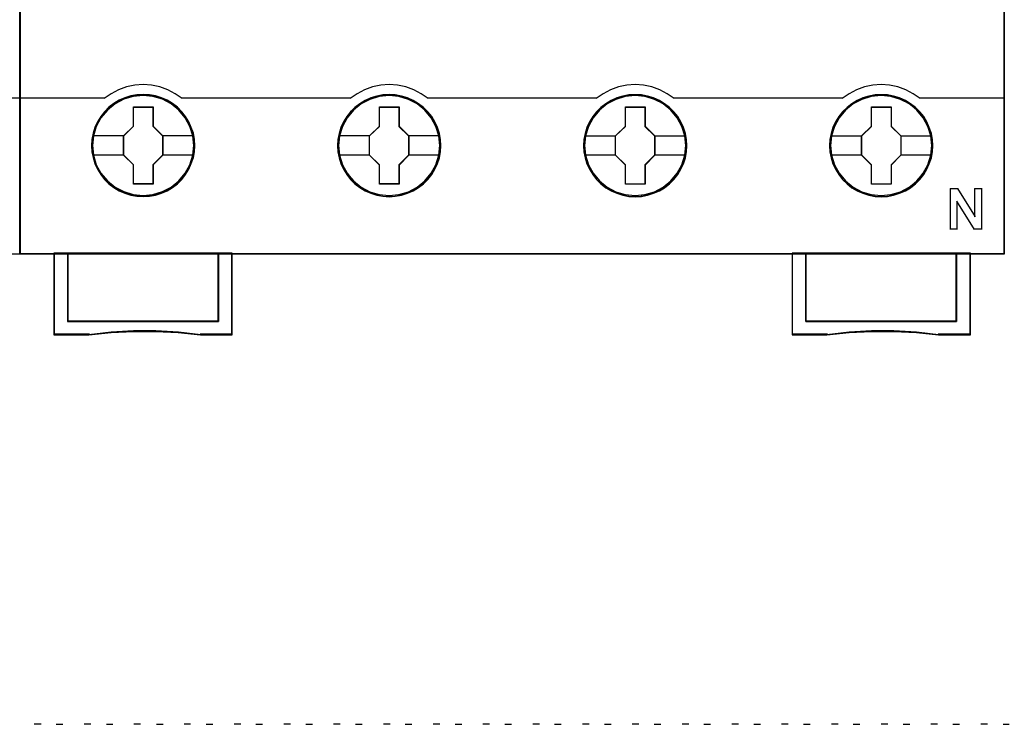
# Model space of a CAD drawing. Header units: millimetres. Extents: x -1290 to 1795, y -4192 to -1311.
# Tile 450 of 656: x 1453 to 1467, y -3640 to -3630. Entities that reach past the tile are written whole.
import ezdxf

# ---------------------------------------------------------------- set-up
doc = ezdxf.new("R2010")
doc.units = ezdxf.units.MM
doc.layers.add('45', color=7, linetype='Continuous')
doc.layers.add('51', color=7, linetype='Continuous')
doc.layers.add('Aparatura', color=7, linetype='Continuous', lineweight=13)

# ---------------------------------------------------------------- blocks, each defined once
blk = doc.blocks.new('*U186')
at = {"layer": '51', "color": 255}
for points in [[(323.184826, -200.124111), (323.675463, -200.124111)], [(326.871767, -200.124111), (327.317638, -200.124111)], [(330.513942, -200.124111), (331.002788, -200.124111)], [(334.154326, -200.124111), (334.644963, -200.124111)], [(337.796501, -200.124111), (338.287138, -200.124111)], [(341.438676, -200.124111), (341.929313, -200.124111)], [(345.080851, -200.124111), (345.571488, -200.124111)], [(348.723026, -200.124111), (349.211872, -200.124111)], [(352.36341, -200.124111), (352.854047, -200.124111)], [(356.005585, -200.124111), (356.496222, -200.124111)], [(359.64776, -200.124111), (360.138397, -200.124111)], [(363.289935, -200.124111), (363.780572, -200.124111)], [(366.93211, -200.124111), (367.420956, -200.124111)], [(370.572494, -200.124111), (371.063131, -200.124111)], [(374.214669, -200.124111), (374.705306, -200.124111)], [(377.856844, -200.124111), (378.347481, -200.124111)], [(381.499018, -200.124111), (381.987865, -200.124111)], [(385.139403, -200.124111), (385.63004, -200.124111)], [(388.781578, -200.124111), (389.272215, -200.124111)], [(392.468519, -200.124111), (392.91439, -200.124111)]]:
    blk.add_lwpolyline(points, dxfattribs=at)
blk = doc.blocks.new('*U188')
at = {"layer": '45', "color": 7}
blk.add_lwpolyline([(261.640307, -83.678926), (189.606181, -83.678926), (189.606181, -165.701694), (261.640307, -165.701694), (261.640307, -83.678926)], close=True, dxfattribs=at)
at = {"layer": '45', "color": 139}
blk.add_lwpolyline([(261.640307, -83.678926), (189.606181, -83.678926), (189.606181, -165.701694), (261.640307, -165.701694), (261.640307, -83.678926)], close=True, dxfattribs=at)
blk.add_lwpolyline([(255.423183, -154.301165), (261.640307, -154.301165)], dxfattribs=at)
blk = doc.blocks.new('*U202')
at = {"layer": '51', "color": 255}
for points in [[(322.076416, -200.111544), (321.585779, -200.111544)], [(325.718591, -200.111544), (325.227954, -200.111544)], [(329.360766, -200.111544), (328.870128, -200.111544)], [(333.00294, -200.111544), (332.55707, -200.111544)], [(336.688091, -200.111544), (336.197454, -200.111544)], [(340.330266, -200.111544), (339.839629, -200.111544)], [(343.972441, -200.111544), (343.481804, -200.111544)], [(347.612825, -200.111544), (347.123978, -200.111544)], [(351.255, -200.111544), (350.764363, -200.111544)], [(354.897175, -200.111544), (354.406538, -200.111544)], [(358.53935, -200.111544), (358.048712, -200.111544)], [(362.181525, -200.111544), (361.690887, -200.111544)], [(365.821909, -200.111544), (365.333062, -200.111544)], [(369.464084, -200.111544), (368.973447, -200.111544)], [(373.106259, -200.111544), (372.615621, -200.111544)], [(376.748433, -200.111544), (376.257796, -200.111544)], [(380.390608, -200.111544), (379.899971, -200.111544)], [(384.030993, -200.111544), (383.542146, -200.111544)], [(387.673167, -200.111544), (387.18253, -200.111544)], [(391.315342, -200.111544), (390.824705, -200.111544)]]:
    blk.add_lwpolyline(points, dxfattribs=at)
blk = doc.blocks.new('*U207')
at = {"layer": '45', "color": 7}
for points in [[(279.629142, -233.600374), (207.595016, -233.600374), (207.595016, -315.623143), (279.629142, -315.623143), (279.629142, -233.600374)], [(279.609444, -233.621918), (207.616504, -233.621918), (207.616504, -315.601598), (279.609444, -315.601598), (279.609444, -233.621918)], [(220.390975, -307.702019), (220.36858, -307.254113), (220.295797, -306.806207), (220.139031, -306.37489), (219.959871, -305.960162), (219.724724, -305.573082), (219.444786, -305.224711), (219.120058, -304.903988), (218.756139, -304.627503), (218.381022, -304.384196), (217.955517, -304.201715), (217.524413, -304.074532), (217.070914, -303.991587), (216.617415, -303.969468), (216.163916, -303.991587), (215.721614, -304.074532), (215.273714, -304.201715), (214.859406, -304.384196), (214.473092, -304.627503), (214.114771, -304.903988), (213.778846, -305.224711), (213.515705, -305.573082), (213.26936, -305.960162), (213.073403, -306.37489), (212.955829, -306.806207), (212.866249, -307.254113), (212.832657, -307.702019), (212.866249, -308.149925), (212.955829, -308.586772), (213.073403, -309.018089), (213.26936, -309.427287), (213.515705, -309.819896), (213.778846, -310.179327), (214.114771, -310.49452), (214.473092, -310.776535), (214.859406, -311.003253), (215.273714, -311.185733), (215.721614, -311.323976), (216.163916, -311.412451), (216.617415, -311.43457), (217.070914, -311.412451), (217.524413, -311.323976), (217.955517, -311.185733), (218.381022, -311.003253), (218.756139, -310.776535), (219.120058, -310.49452), (219.444786, -310.179327), (219.724724, -309.819896), (219.959871, -309.427287), (220.139031, -309.018089), (220.295797, -308.586772), (220.36858, -308.149925), (220.390975, -307.702019)], [(220.390975, -307.702019), (220.36858, -307.254113), (220.295797, -306.806207), (220.139031, -306.37489), (219.959871, -305.960162), (219.724724, -305.573082), (219.444786, -305.224711), (219.120058, -304.903988), (218.756139, -304.627503), (218.381022, -304.384196), (217.955517, -304.201715), (217.524413, -304.074532), (217.070914, -303.991587), (216.617415, -303.969468), (216.163916, -303.991587), (215.721614, -304.074532), (215.273714, -304.201715), (214.859406, -304.384196), (214.473092, -304.627503), (214.114771, -304.903988), (213.778846, -305.224711), (213.515705, -305.573082), (213.26936, -305.960162), (213.073403, -306.37489), (212.955829, -306.806207), (212.866249, -307.254113), (212.832657, -307.702019), (212.866249, -308.149925), (212.955829, -308.586772), (213.073403, -309.018089), (213.26936, -309.427287), (213.515705, -309.819896), (213.778846, -310.179327), (214.114771, -310.49452), (214.473092, -310.776535), (214.859406, -311.003253), (215.273714, -311.185733), (215.721614, -311.323976), (216.163916, -311.412451), (216.617415, -311.43457), (217.070914, -311.412451), (217.524413, -311.323976), (217.955517, -311.185733), (218.381022, -311.003253), (218.756139, -310.776535), (219.120058, -310.49452), (219.444786, -310.179327), (219.724724, -309.819896), (219.959871, -309.427287), (220.139031, -309.018089), (220.295797, -308.586772), (220.36858, -308.149925), (220.390975, -307.702019)], [(238.392344, -307.707333), (238.36435, -307.259436), (238.297165, -306.811538), (238.1404, -306.380229), (237.96124, -305.971039), (237.726092, -305.578438), (237.446155, -305.230073), (237.115828, -304.914886), (236.751909, -304.638406), (236.382391, -304.395103), (235.951287, -304.212627), (235.525782, -304.079916), (235.066684, -303.996972), (234.613185, -303.974854), (234.159686, -303.996972), (233.717384, -304.079916), (233.269484, -304.212627), (232.860775, -304.395103), (232.468862, -304.638406), (232.110542, -304.914886), (231.780215, -305.230073), (231.517074, -305.578438), (231.270728, -305.971039), (231.074772, -306.380229), (230.951599, -306.811538), (230.862019, -307.259436), (230.834026, -307.707333), (230.862019, -308.155231), (230.951599, -308.592069), (231.074772, -309.023378), (231.270728, -309.438098), (231.517074, -309.82517), (231.780215, -310.184594), (232.110542, -310.50531), (232.468862, -310.78179), (232.860775, -311.014034), (233.269484, -311.19651), (233.717384, -311.329221), (234.159686, -311.417694), (234.613185, -311.445342), (235.066684, -311.417694), (235.525782, -311.329221), (235.951287, -311.19651), (236.382391, -311.014034), (236.751909, -310.78179), (237.115828, -310.50531), (237.446155, -310.184594), (237.726092, -309.82517), (237.96124, -309.438098), (238.1404, -309.023378), (238.297165, -308.592069), (238.36435, -308.155231), (238.392344, -307.707333)], [(238.392344, -307.707333), (238.36435, -307.259436), (238.297165, -306.811538), (238.1404, -306.380229), (237.96124, -305.971039), (237.726092, -305.578438), (237.446155, -305.230073), (237.115828, -304.914886), (236.751909, -304.638406), (236.382391, -304.395103), (235.951287, -304.212627), (235.525782, -304.079916), (235.066684, -303.996972), (234.613185, -303.974854), (234.159686, -303.996972), (233.717384, -304.079916), (233.269484, -304.212627), (232.860775, -304.395103), (232.468862, -304.638406), (232.110542, -304.914886), (231.780215, -305.230073), (231.517074, -305.578438), (231.270728, -305.971039), (231.074772, -306.380229), (230.951599, -306.811538), (230.862019, -307.259436), (230.834026, -307.707333), (230.862019, -308.155231), (230.951599, -308.592069), (231.074772, -309.023378), (231.270728, -309.438098), (231.517074, -309.82517), (231.780215, -310.184594), (232.110542, -310.50531), (232.468862, -310.78179), (232.860775, -311.014034), (233.269484, -311.19651), (233.717384, -311.329221), (234.159686, -311.417694), (234.613185, -311.445342), (235.066684, -311.417694), (235.525782, -311.329221), (235.951287, -311.19651), (236.382391, -311.014034), (236.751909, -310.78179), (237.115828, -310.50531), (237.446155, -310.184594), (237.726092, -309.82517), (237.96124, -309.438098), (238.1404, -309.023378), (238.297165, -308.592069), (238.36435, -308.155231), (238.392344, -307.707333)], [(256.38655, -307.712791), (256.364155, -307.264885), (256.291369, -306.816979), (256.140198, -306.385662), (255.961032, -305.970934), (255.725878, -305.583854), (255.445931, -305.235483), (255.115595, -304.91476), (254.751665, -304.638275), (254.382136, -304.394968), (253.951019, -304.212487), (253.519902, -304.085304), (253.066389, -304.002359), (252.612877, -303.98024), (252.159364, -304.002359), (251.717049, -304.085304), (251.269135, -304.212487), (250.854815, -304.394968), (250.468489, -304.638275), (250.110158, -304.91476), (249.774223, -305.235483), (249.511073, -305.583854), (249.27032, -305.970934), (249.068758, -306.385662), (248.951181, -306.816979), (248.861598, -307.264885), (248.833604, -307.712791), (248.861598, -308.160697), (248.951181, -308.597544), (249.068758, -309.028861), (249.27032, -309.438059), (249.511073, -309.830668), (249.774223, -310.190099), (250.110158, -310.510822), (250.468489, -310.787307), (250.854815, -311.014025), (251.269135, -311.196506), (251.717049, -311.334748), (252.159364, -311.423224), (252.612877, -311.445342), (253.066389, -311.423224), (253.519902, -311.334748), (253.951019, -311.196506), (254.382136, -311.014025), (254.751665, -310.787307), (255.115595, -310.510822), (255.445931, -310.190099), (255.725878, -309.830668), (255.961032, -309.438059), (256.140198, -309.028861), (256.291369, -308.597544), (256.364155, -308.160697), (256.38655, -307.712791)], [(256.38655, -307.712791), (256.364155, -307.264885), (256.291369, -306.816979), (256.140198, -306.385662), (255.961032, -305.970934), (255.725878, -305.583854), (255.445931, -305.235483), (255.115595, -304.91476), (254.751665, -304.638275), (254.382136, -304.394968), (253.951019, -304.212487), (253.519902, -304.085304), (253.066389, -304.002359), (252.612877, -303.98024), (252.159364, -304.002359), (251.717049, -304.085304), (251.269135, -304.212487), (250.854815, -304.394968), (250.468489, -304.638275), (250.110158, -304.91476), (249.774223, -305.235483), (249.511073, -305.583854), (249.27032, -305.970934), (249.068758, -306.385662), (248.951181, -306.816979), (248.861598, -307.264885), (248.833604, -307.712791), (248.861598, -308.160697), (248.951181, -308.597544), (249.068758, -309.028861), (249.27032, -309.438059), (249.511073, -309.830668), (249.774223, -310.190099), (250.110158, -310.510822), (250.468489, -310.787307), (250.854815, -311.014025), (251.269135, -311.196506), (251.717049, -311.334748), (252.159364, -311.423224), (252.612877, -311.445342), (253.066389, -311.423224), (253.519902, -311.334748), (253.951019, -311.196506), (254.382136, -311.014025), (254.751665, -310.787307), (255.115595, -310.510822), (255.445931, -310.190099), (255.725878, -309.830668), (255.961032, -309.438059), (256.140198, -309.028861), (256.291369, -308.597544), (256.364155, -308.160697), (256.38655, -307.712791)], [(274.386129, -307.712791), (274.363738, -307.264885), (274.29097, -306.816979), (274.134237, -306.385662), (273.955114, -305.970934), (273.725612, -305.583854), (273.445733, -305.235483), (273.115475, -304.91476), (272.751631, -304.638275), (272.38219, -304.394968), (271.951175, -304.212487), (271.52016, -304.085304), (271.066755, -304.002359), (270.613349, -303.98024), (270.159944, -304.002359), (269.717734, -304.085304), (269.269927, -304.212487), (268.855704, -304.394968), (268.46947, -304.638275), (268.111224, -304.91476), (267.775369, -305.235483), (267.512282, -305.583854), (267.265987, -305.970934), (267.070072, -306.385662), (266.952522, -306.816979), (266.862961, -307.264885), (266.834973, -307.712791), (266.862961, -308.160697), (266.952522, -308.597544), (267.070072, -309.028861), (267.265987, -309.438059), (267.512282, -309.830668), (267.775369, -310.190099), (268.111224, -310.510822), (268.46947, -310.787307), (268.855704, -311.014025), (269.269927, -311.196506), (269.717734, -311.334748), (270.159944, -311.423224), (270.613349, -311.445342), (271.066755, -311.423224), (271.52016, -311.334748), (271.951175, -311.196506), (272.38219, -311.014025), (272.751631, -310.787307), (273.115475, -310.510822), (273.445733, -310.190099), (273.725612, -309.830668), (273.955114, -309.438059), (274.134237, -309.028861), (274.29097, -308.597544), (274.363738, -308.160697), (274.386129, -307.712791)], [(274.386129, -307.712791), (274.363738, -307.264885), (274.29097, -306.816979), (274.134237, -306.385662), (273.955114, -305.970934), (273.725612, -305.583854), (273.445733, -305.235483), (273.115475, -304.91476), (272.751631, -304.638275), (272.38219, -304.394968), (271.951175, -304.212487), (271.52016, -304.085304), (271.066755, -304.002359), (270.613349, -303.98024), (270.159944, -304.002359), (269.717734, -304.085304), (269.269927, -304.212487), (268.855704, -304.394968), (268.46947, -304.638275), (268.111224, -304.91476), (267.775369, -305.235483), (267.512282, -305.583854), (267.265987, -305.970934), (267.070072, -306.385662), (266.952522, -306.816979), (266.862961, -307.264885), (266.834973, -307.712791), (266.862961, -308.160697), (266.952522, -308.597544), (267.070072, -309.028861), (267.265987, -309.438059), (267.512282, -309.830668), (267.775369, -310.190099), (268.111224, -310.510822), (268.46947, -310.787307), (268.855704, -311.014025), (269.269927, -311.196506), (269.717734, -311.334748), (270.159944, -311.423224), (270.613349, -311.445342), (271.066755, -311.423224), (271.52016, -311.334748), (271.951175, -311.196506), (272.38219, -311.014025), (272.751631, -310.787307), (273.115475, -310.510822), (273.445733, -310.190099), (273.725612, -309.830668), (273.955114, -309.438059), (274.134237, -309.028861), (274.29097, -308.597544), (274.363738, -308.160697), (274.386129, -307.712791)], [(220.369488, -307.702019), (220.34722, -307.256698), (220.27485, -306.811377), (220.118976, -306.38255), (219.940835, -305.970216), (219.707024, -305.585371), (219.428678, -305.23901), (219.105797, -304.920138), (218.743947, -304.645249), (218.370963, -304.403346), (217.947877, -304.221919), (217.519224, -304.09547), (217.068304, -304.013003), (216.617383, -303.991012), (216.166462, -304.013003), (215.726676, -304.09547), (215.281322, -304.221919), (214.86937, -304.403346), (214.485252, -304.645249), (214.128969, -304.920138), (213.794954, -305.23901), (213.533309, -305.585371), (213.288364, -305.970216), (213.093522, -306.38255), (212.976617, -306.811377), (212.887546, -307.256698), (212.854144, -307.702019), (212.887546, -308.14734), (212.976617, -308.581665), (213.093522, -309.010492), (213.288364, -309.417329), (213.533309, -309.807672), (213.794954, -310.165028), (214.128969, -310.478402), (214.485252, -310.758789), (214.86937, -310.984198), (215.281322, -311.165625), (215.726676, -311.30307), (216.166462, -311.391035), (216.617383, -311.413026), (217.068304, -311.391035), (217.519224, -311.30307), (217.947877, -311.165625), (218.370963, -310.984198), (218.743947, -310.758789), (219.105797, -310.478402), (219.428678, -310.165028), (219.707024, -309.807672), (219.940835, -309.417329), (220.118976, -309.010492), (220.27485, -308.581665), (220.34722, -308.14734), (220.369488, -307.702019)], [(238.370856, -307.707349), (238.343022, -307.262035), (238.276219, -306.816721), (238.120345, -306.3879), (237.942204, -305.98107), (237.708393, -305.590733), (237.430047, -305.244377), (237.101599, -304.931008), (236.739749, -304.656123), (236.372332, -304.414224), (235.943679, -304.232799), (235.520593, -304.100854), (235.064105, -304.018389), (234.613185, -303.996398), (234.162264, -304.018389), (233.722478, -304.100854), (233.277124, -304.232799), (232.870739, -304.414224), (232.481054, -304.656123), (232.124771, -304.931008), (231.796323, -305.244377), (231.534678, -305.590733), (231.289733, -305.98107), (231.094891, -306.3879), (230.972419, -306.816721), (230.883348, -307.262035), (230.855513, -307.707349), (230.883348, -308.152663), (230.972419, -308.586982), (231.094891, -309.015803), (231.289733, -309.428131), (231.534678, -309.81297), (231.796323, -310.170321), (232.124771, -310.489188), (232.481054, -310.764073), (232.870739, -310.994977), (233.277124, -311.176401), (233.722478, -311.308346), (234.162264, -311.396309), (234.613185, -311.423798), (235.064105, -311.396309), (235.520593, -311.308346), (235.943679, -311.176401), (236.372332, -310.994977), (236.739749, -310.764073), (237.101599, -310.489188), (237.430047, -310.170321), (237.708393, -309.81297), (237.942204, -309.428131), (238.120345, -309.015803), (238.276219, -308.586982), (238.343022, -308.152663), (238.370856, -307.707349)], [(256.365063, -307.712791), (256.342794, -307.26747), (256.270423, -306.822149), (256.120112, -306.393322), (255.941966, -305.980988), (255.708149, -305.596143), (255.429796, -305.249782), (255.101339, -304.93091), (254.73948, -304.656021), (254.372053, -304.414118), (253.943389, -304.232691), (253.514725, -304.106242), (253.063793, -304.023775), (252.612861, -304.001784), (252.161928, -304.023775), (251.72213, -304.106242), (251.276765, -304.232691), (250.864802, -304.414118), (250.480675, -304.656021), (250.124382, -304.93091), (249.790358, -305.249782), (249.528706, -305.596143), (249.289323, -305.980988), (249.088908, -306.393322), (248.972, -306.822149), (248.882927, -307.26747), (248.855091, -307.712791), (248.882927, -308.158112), (248.972, -308.592437), (249.088908, -309.021265), (249.289323, -309.428101), (249.528706, -309.818444), (249.790358, -310.1758), (250.124382, -310.494672), (250.480675, -310.769561), (250.864802, -310.994971), (251.276765, -311.176398), (251.72213, -311.313842), (252.161928, -311.401807), (252.612861, -311.423798), (253.063793, -311.401807), (253.514725, -311.313842), (253.943389, -311.176398), (254.372053, -310.994971), (254.73948, -310.769561), (255.101339, -310.494672), (255.429796, -310.1758), (255.708149, -309.818444), (255.941966, -309.428101), (256.120112, -309.021265), (256.270423, -308.592437), (256.342794, -308.158112), (256.365063, -307.712791)], [(274.366432, -307.712791), (274.344158, -307.26747), (274.271769, -306.822149), (274.115854, -306.393322), (273.937665, -305.980988), (273.709361, -305.596143), (273.430942, -305.249782), (273.102406, -304.93091), (272.740461, -304.656021), (272.372947, -304.414118), (271.944181, -304.232691), (271.515414, -304.106242), (271.064375, -304.023775), (270.613335, -304.001784), (270.162295, -304.023775), (269.722392, -304.106242), (269.276921, -304.232691), (268.864859, -304.414118), (268.48064, -304.656021), (268.124263, -304.93091), (267.79016, -305.249782), (267.528445, -305.596143), (267.283436, -305.980988), (267.088542, -306.393322), (266.971606, -306.822149), (266.882512, -307.26747), (266.85467, -307.712791), (266.882512, -308.158112), (266.971606, -308.592437), (267.088542, -309.021265), (267.283436, -309.428101), (267.528445, -309.818444), (267.79016, -310.1758), (268.124263, -310.494672), (268.48064, -310.769561), (268.864859, -310.994971), (269.276921, -311.176398), (269.722392, -311.313842), (270.162295, -311.401807), (270.613335, -311.423798), (271.064375, -311.401807), (271.515414, -311.313842), (271.944181, -311.176398), (272.372947, -310.994971), (272.740461, -310.769561), (273.102406, -310.494672), (273.430942, -310.1758), (273.709361, -309.818444), (273.937665, -309.428101), (274.115854, -309.021265), (274.271769, -308.592437), (274.344158, -308.158112), (274.366432, -307.712791)], [(215.905966, -304.865352), (217.347156, -304.865352), (217.347156, -306.283763), (218.064926, -306.987427), (218.064926, -308.405838), (217.347156, -309.120584), (217.347156, -310.527914), (215.905966, -310.527914), (215.905966, -309.120584), (215.171241, -308.405838), (215.171241, -306.987427), (215.905966, -306.283763), (215.905966, -304.865352)], [(215.905966, -304.865352), (217.347156, -304.865352), (217.347156, -304.865352), (217.347156, -306.283763), (217.347156, -306.283763), (218.064926, -306.987427), (218.064926, -306.987427), (218.064926, -308.405838), (218.064926, -308.405838), (217.347156, -309.120584), (217.347156, -309.120584), (217.347156, -310.527914), (217.347156, -310.527914), (215.905966, -310.527914), (215.905966, -310.527914), (215.905966, -309.120584), (215.905966, -309.120584), (215.171241, -308.405838), (215.171241, -308.405838), (215.171241, -306.987427), (215.171241, -306.987427), (215.905966, -306.283763), (215.905966, -306.283763), (215.905966, -304.865352), (215.905966, -304.865352)], [(215.916542, -304.886896), (217.336328, -304.886896), (217.336328, -306.294514), (218.043438, -306.992824), (218.043438, -308.400442), (217.336328, -309.109749), (217.336328, -310.50637), (215.916542, -310.50637), (215.916542, -309.109749), (215.192729, -308.400442), (215.192729, -306.992824), (215.916542, -306.294514), (215.916542, -304.886896)], [(233.900172, -304.870738), (235.341362, -304.870738), (235.341362, -306.289149), (236.059132, -306.992814), (236.059132, -308.411224), (235.341362, -309.12597), (235.341362, -310.5333), (233.900172, -310.5333), (233.900172, -309.12597), (233.165447, -308.411224), (233.165447, -306.992814), (233.900172, -306.289149), (233.900172, -304.870738)], [(233.900172, -304.870738), (235.341362, -304.870738), (235.341362, -304.870738), (235.341362, -306.289149), (235.341362, -306.289149), (236.059132, -306.992814), (236.059132, -306.992814), (236.059132, -308.411224), (236.059132, -308.411224), (235.341362, -309.12597), (235.341362, -309.12597), (235.341362, -310.5333), (235.341362, -310.5333), (233.900172, -310.5333), (233.900172, -310.5333), (233.900172, -309.12597), (233.900172, -309.12597), (233.165447, -308.411224), (233.165447, -308.411224), (233.165447, -306.992814), (233.165447, -306.992814), (233.900172, -306.289149), (233.900172, -306.289149), (233.900172, -304.870738), (233.900172, -304.870738)], [(233.910748, -304.892282), (235.330535, -304.892282), (235.330535, -306.2999), (236.037644, -306.99821), (236.037644, -308.405828), (235.330535, -309.115135), (235.330535, -310.511756), (233.910748, -310.511756), (233.910748, -309.115135), (233.186935, -308.405828), (233.186935, -306.99821), (233.910748, -306.2999), (233.910748, -304.892282)], [(251.901541, -304.876124), (253.342731, -304.876124), (253.342731, -306.294535), (254.060501, -306.9982), (254.060501, -308.41661), (253.342731, -309.131357), (253.342731, -310.538686), (251.901541, -310.538686), (251.901541, -309.131357), (251.166816, -308.41661), (251.166816, -306.9982), (251.901541, -306.294535), (251.901541, -304.876124)], [(251.901541, -304.876124), (253.342731, -304.876124), (253.342731, -304.876124), (253.342731, -306.294535), (253.342731, -306.294535), (254.060501, -306.9982), (254.060501, -306.9982), (254.060501, -308.41661), (254.060501, -308.41661), (253.342731, -309.131357), (253.342731, -309.131357), (253.342731, -310.538686), (253.342731, -310.538686), (251.901541, -310.538686), (251.901541, -310.538686), (251.901541, -309.131357), (251.901541, -309.131357), (251.166816, -308.41661), (251.166816, -308.41661), (251.166816, -306.9982), (251.166816, -306.9982), (251.901541, -306.294535), (251.901541, -306.294535), (251.901541, -304.876124), (251.901541, -304.876124)], [(251.910781, -304.897668), (253.331459, -304.897668), (253.331459, -306.305286), (254.039013, -307.003596), (254.039013, -308.411214), (253.331459, -309.120521), (253.331459, -310.517142), (251.910781, -310.517142), (251.910781, -309.120521), (251.186513, -308.411214), (251.186513, -307.003596), (251.910781, -306.305286), (251.910781, -304.897668)], [(269.901119, -304.876124), (271.342309, -304.876124), (271.342309, -306.294535), (272.060079, -306.9982), (272.060079, -308.41661), (271.342309, -309.131357), (271.342309, -310.538686), (269.901119, -310.538686), (269.901119, -309.131357), (269.166394, -308.41661), (269.166394, -306.9982), (269.901119, -306.294535), (269.901119, -304.876124)], [(269.901119, -304.876124), (271.342309, -304.876124), (271.342309, -304.876124), (271.342309, -306.294535), (271.342309, -306.294535), (272.060079, -306.9982), (272.060079, -306.9982), (272.060079, -308.41661), (272.060079, -308.41661), (271.342309, -309.131357), (271.342309, -309.131357), (271.342309, -310.538686), (271.342309, -310.538686), (269.901119, -310.538686), (269.901119, -310.538686), (269.901119, -309.131357), (269.901119, -309.131357), (269.166394, -308.41661), (269.166394, -308.41661), (269.166394, -306.9982), (269.166394, -306.9982), (269.901119, -306.294535), (269.901119, -306.294535), (269.901119, -304.876124), (269.901119, -304.876124)], [(269.911695, -304.897668), (271.331482, -304.897668), (271.331482, -306.305286), (272.038591, -307.003596), (272.038591, -308.411214), (271.331482, -309.120521), (271.331482, -310.517142), (269.911695, -310.517142), (269.911695, -309.120521), (269.187882, -308.411214), (269.187882, -307.003596), (269.911695, -306.305286), (269.911695, -304.897668)], [(222.136315, -320.563797), (211.094693, -320.563797), (211.094693, -315.580054), (210.089386, -315.580054), (210.089386, -321.555009), (212.652919, -321.555009), (214.278165, -321.383346), (215.908996, -321.300284), (217.550998, -321.300284), (219.187414, -321.383346), (220.818245, -321.555009), (223.136036, -321.555009), (223.136036, -315.580054), (222.136315, -315.580054), (222.136315, -320.563797)], [(222.138646, -315.580054), (211.092148, -315.580054), (211.092148, -320.571152), (222.138646, -320.571152), (222.138646, -315.580054)], [(276.131255, -320.563797), (265.089633, -320.563797), (265.089633, -315.580054), (264.089912, -315.580054), (264.089912, -321.555009), (266.647859, -321.555009), (268.27869, -321.383346), (269.903937, -321.300284), (271.545938, -321.300284), (273.187939, -321.383346), (274.807601, -321.555009), (277.136562, -321.555009), (277.136562, -315.580054), (276.131255, -315.580054), (276.131255, -320.563797)], [(265.087302, -315.580054), (265.087302, -320.571152), (276.1338, -320.571152), (276.1338, -315.580054), (270.607757, -315.580054), (265.087302, -315.580054)]]:
    blk.add_lwpolyline(points, close=True, dxfattribs=at)
at = {"layer": '45', "color": 139}
for points in [[(279.629142, -233.600374), (207.595016, -233.600374), (207.595016, -315.623143), (279.629142, -315.623143), (279.629142, -233.600374)], [(220.31935, -307.696561), (220.246558, -306.977671), (220.039383, -306.297491), (219.692225, -305.661549), (219.233081, -305.108557), (218.673149, -304.655103), (218.029226, -304.317778), (217.33491, -304.107641), (216.612598, -304.041282), (215.890285, -304.107641), (215.201568, -304.317778), (214.557646, -304.655103), (213.992114, -305.108557), (213.53297, -305.661549), (213.191411, -306.297491), (212.978637, -306.977671), (212.911445, -307.696561), (212.978637, -308.409921), (213.191411, -309.101161), (213.53297, -309.726043), (213.992114, -310.284565), (214.557646, -310.738018), (215.201568, -311.075344), (215.890285, -311.285481), (216.612598, -311.35737), (217.33491, -311.285481), (218.029226, -311.075344), (218.673149, -310.738018), (219.233081, -310.284565), (219.692225, -309.726043), (220.039383, -309.101161), (220.246558, -308.409921), (220.31935, -307.696561)], [(220.31935, -307.702019), (220.246558, -306.983143), (220.039383, -306.302976), (219.697825, -305.667047), (219.233081, -305.108536), (218.673149, -304.655091), (218.034826, -304.317773), (217.33491, -304.10764), (216.612598, -304.041282), (215.895884, -304.10764), (215.195969, -304.317773), (214.557646, -304.655091), (213.997714, -305.108536), (213.53297, -305.667047), (213.191411, -306.302976), (212.984236, -306.983143), (212.911445, -307.702019), (212.984236, -308.415365), (213.191411, -309.101062), (213.53297, -309.731461), (213.997714, -310.284442), (214.557646, -310.737887), (215.195969, -311.080735), (215.895884, -311.290868), (216.612598, -311.362756), (217.33491, -311.290868), (218.034826, -311.080735), (218.673149, -310.737887), (219.233081, -310.284442), (219.697825, -309.731461), (220.039383, -309.101062), (220.246558, -308.415365), (220.31935, -307.702019)], [(238.318928, -307.707477), (238.246139, -306.988587), (238.03897, -306.302877), (237.697422, -305.666935), (237.232692, -305.113943), (236.672777, -304.66049), (236.034474, -304.323164), (235.33458, -304.113027), (234.61229, -304.046668), (233.889999, -304.113027), (233.195704, -304.323164), (232.557401, -304.66049), (231.997486, -305.113943), (231.532756, -305.666935), (231.185609, -306.302877), (230.97844, -306.988587), (230.905651, -307.707477), (230.97844, -308.415307), (231.185609, -309.106547), (231.532756, -309.736959), (231.997486, -310.289951), (232.557401, -310.743404), (233.195704, -311.08073), (233.889999, -311.290867), (234.61229, -311.362756), (235.33458, -311.290867), (236.034474, -311.08073), (236.672777, -310.743404), (237.232692, -310.289951), (237.697422, -309.736959), (238.03897, -309.106547), (238.246139, -308.415307), (238.318928, -307.707477)], [(238.318928, -307.702019), (238.240537, -306.983143), (238.033362, -306.302976), (237.691804, -305.667047), (237.232659, -305.108536), (236.672727, -304.655091), (236.028805, -304.317773), (235.328889, -304.10764), (234.612176, -304.041282), (233.889863, -304.10764), (233.195547, -304.317773), (232.557224, -304.655091), (231.991693, -305.108536), (231.532548, -305.667047), (231.190989, -306.302976), (230.978215, -306.983143), (230.911023, -307.702019), (230.978215, -308.415365), (231.190989, -309.101062), (231.532548, -309.731461), (231.991693, -310.284442), (232.557224, -310.737887), (233.195547, -311.080735), (233.889863, -311.290868), (234.612176, -311.362756), (235.328889, -311.290868), (236.028805, -311.080735), (236.672727, -310.737887), (237.232659, -310.284442), (237.691804, -309.731461), (238.033362, -309.101062), (238.240537, -308.415365), (238.318928, -307.702019)], [(256.320297, -307.707477), (256.247508, -306.988587), (256.040339, -306.302877), (255.693192, -305.666935), (255.228462, -305.113943), (254.674146, -304.66049), (254.030244, -304.323164), (253.335949, -304.113027), (252.613658, -304.046668), (251.891368, -304.113027), (251.191474, -304.323164), (250.55877, -304.66049), (249.993256, -305.113943), (249.528526, -305.666935), (249.186978, -306.302877), (248.979809, -306.988587), (248.90702, -307.707477), (248.979809, -308.415307), (249.186978, -309.106547), (249.528526, -309.736959), (249.993256, -310.289951), (250.55877, -310.743404), (251.191474, -311.08073), (251.891368, -311.290867), (252.613658, -311.362756), (253.335949, -311.290867), (254.030244, -311.08073), (254.674146, -310.743404), (255.228462, -310.289951), (255.693192, -309.736959), (256.040339, -309.106547), (256.247508, -308.415307), (256.320297, -307.707477)], [(256.314925, -307.702019), (256.242131, -306.983143), (256.03495, -306.302976), (255.693381, -305.667047), (255.234222, -305.108536), (254.668673, -304.655091), (254.030331, -304.317773), (253.330394, -304.10764), (252.608059, -304.041282), (251.885724, -304.10764), (251.196986, -304.317773), (250.553044, -304.655091), (249.993095, -305.108536), (249.533936, -305.667047), (249.192367, -306.302976), (248.979586, -306.983143), (248.912392, -307.702019), (248.979586, -308.415365), (249.192367, -309.101062), (249.533936, -309.731461), (249.993095, -310.284442), (250.553044, -310.737887), (251.196986, -311.080735), (251.885724, -311.290868), (252.608059, -311.362756), (253.330394, -311.290868), (254.030331, -311.080735), (254.668673, -310.737887), (255.234222, -310.284442), (255.693381, -309.731461), (256.03495, -309.101062), (256.242131, -308.415365), (256.314925, -307.702019)], [(274.314503, -307.702019), (274.241712, -306.983143), (274.034537, -306.302976), (273.692978, -305.667047), (273.233833, -305.108536), (272.668302, -304.655091), (272.02438, -304.317773), (271.330064, -304.10764), (270.607751, -304.041282), (269.885438, -304.10764), (269.196722, -304.317773), (268.552799, -304.655091), (267.992867, -305.108536), (267.533723, -305.667047), (267.192164, -306.302976), (266.97379, -306.983143), (266.906598, -307.702019), (266.97379, -308.415365), (267.192164, -309.101062), (267.533723, -309.731461), (267.992867, -310.284442), (268.552799, -310.737887), (269.196722, -311.080735), (269.885438, -311.290868), (270.607751, -311.362756), (271.330064, -311.290868), (272.02438, -311.080735), (272.668302, -310.737887), (273.233833, -310.284442), (273.692978, -309.731461), (274.034537, -309.101062), (274.241712, -308.415365), (274.314503, -307.702019)], [(274.314503, -307.707477), (274.241712, -306.988587), (274.034537, -306.302877), (273.692978, -305.666935), (273.228234, -305.113943), (272.673901, -304.66049), (272.029979, -304.323164), (271.330064, -304.113027), (270.61335, -304.046668), (269.891038, -304.113027), (269.191122, -304.323164), (268.558399, -304.66049), (267.992867, -305.113943), (267.528123, -305.666935), (267.186565, -306.302877), (266.97939, -306.988587), (266.906598, -307.707477), (266.97939, -308.415307), (267.186565, -309.106547), (267.528123, -309.736959), (267.992867, -310.289951), (268.558399, -310.743404), (269.191122, -311.08073), (269.891038, -311.290867), (270.61335, -311.362756), (271.330064, -311.290867), (272.029979, -311.08073), (272.673901, -310.743404), (273.228234, -310.289951), (273.692978, -309.736959), (274.034537, -309.106547), (274.241712, -308.415307), (274.314503, -307.707477)]]:
    blk.add_lwpolyline(points, close=True, dxfattribs=at)
for points in [[(219.46163, -304.265702), (218.956879, -303.910121), (218.41287, -303.617627), (217.835211, -303.405426), (217.229511, -303.279252), (216.606985, -303.233371), (216.001284, -303.279252), (215.395583, -303.405426), (214.817924, -303.617627), (214.268307, -303.910121), (213.769165, -304.265702)], [(237.462999, -304.265702), (236.95811, -303.910121), (236.413953, -303.617627), (235.836136, -303.405426), (235.230271, -303.279252), (234.607575, -303.233371), (234.001709, -303.279252), (233.390233, -303.405426), (232.812417, -303.617627), (232.268259, -303.910121), (231.763371, -304.265702)], [(255.462577, -304.265702), (254.957689, -303.910121), (254.413531, -303.617627), (253.824495, -303.405426), (253.224239, -303.279252), (252.607153, -303.233371), (251.995677, -303.279252), (251.389811, -303.405426), (250.811995, -303.617627), (250.267838, -303.910121), (249.762949, -304.265702)], [(273.456783, -304.265702), (272.957641, -303.910121), (272.408024, -303.617627), (271.824756, -303.405426), (271.224664, -303.279252), (270.607746, -303.233371), (269.996437, -303.279252), (269.390737, -303.405426), (268.813078, -303.617627), (268.269069, -303.910121), (267.764318, -304.265702)], [(207.595016, -304.222613), (213.81214, -304.222613)], [(219.418654, -304.222613), (225.633988, -304.222613)], [(225.591013, -304.222613), (231.808137, -304.222613)], [(237.418233, -304.222613), (249.807715, -304.222613)], [(255.417811, -304.222613), (261.634935, -304.222613)], [(261.590169, -304.222613), (267.807294, -304.222613)], [(273.413808, -304.222613), (279.629142, -304.222613)], [(275.650325, -310.840306), (276.251982, -310.840306)], [(275.650325, -310.840306), (275.650325, -313.847533)], [(276.207216, -310.840306), (277.4929, -312.917537)], [(277.448134, -310.840306), (277.994281, -310.840306)], [(277.448134, -310.840306), (277.448134, -312.917537)], [(277.949515, -310.840306), (277.949515, -313.847533)], [(276.151706, -311.75953), (276.151706, -313.847533)], [(277.432018, -313.847533), (276.151706, -311.75953)], [(275.650325, -313.804444), (276.196472, -313.804444)], [(277.387252, -313.804444), (277.994281, -313.804444)], [(210.089386, -315.580054), (210.089386, -321.555009)], [(211.092148, -315.580054), (211.092148, -320.571152)], [(222.095671, -320.571152), (222.095671, -315.580054)], [(223.09127, -315.580054), (223.09127, -321.555009)], [(264.089912, -315.580054), (264.089912, -321.555009)], [(270.629352, -315.580054), (264.089912, -315.580054)], [(265.087302, -315.580054), (265.087302, -320.571152)], [(276.090824, -320.571152), (276.090824, -315.580054)], [(277.091795, -315.580054), (277.091795, -321.555009)], [(211.092148, -320.526268), (222.138646, -320.526268)], [(265.087302, -320.526268), (276.1338, -320.526268)], [(220.826102, -321.555009), (219.192048, -321.355372), (217.552398, -321.258774), (215.907151, -321.258774), (214.273097, -321.355372), (212.644639, -321.555009)], [(274.815884, -321.555009), (273.192977, -321.355372), (271.547686, -321.258774), (269.902394, -321.258774), (268.273891, -321.355372), (266.639792, -321.555009)], [(212.687614, -321.510125), (210.089386, -321.510125)], [(223.136036, -321.510125), (220.781336, -321.510125)], [(266.682768, -321.510125), (264.089912, -321.510125)], [(277.136562, -321.510125), (274.771118, -321.510125)]]:
    blk.add_lwpolyline(points, dxfattribs=at)
at = {"layer": '45', "color": 7}
for points in [[(212.906073, -306.971308), (215.216007, -306.971308)], [(218.020159, -306.971308), (220.31935, -306.971308)], [(230.905651, -306.976694), (233.210213, -306.976694)], [(236.016156, -306.976694), (238.318928, -306.976694)], [(248.90702, -306.98208), (251.209792, -306.98208)], [(254.015735, -306.98208), (256.320297, -306.98208)], [(266.901226, -306.98208), (269.21116, -306.98208)], [(272.015313, -306.98208), (274.314503, -306.98208)], [(212.906073, -308.378869), (215.216007, -308.378869)], [(218.020159, -308.378869), (220.31935, -308.378869)], [(230.905651, -308.384255), (233.210213, -308.384255)], [(236.016156, -308.384255), (238.318928, -308.384255)], [(248.90702, -308.389641), (251.209792, -308.389641)], [(254.015735, -308.389641), (256.320297, -308.389641)], [(266.901226, -308.389641), (269.21116, -308.389641)], [(272.015313, -308.389641), (274.314503, -308.389641)]]:
    blk.add_lwpolyline(points, dxfattribs=at)
at = {"layer": '45', "color": 59}
for points in [[(222.136315, -320.563797), (211.094693, -320.563797), (211.094693, -315.580054), (210.089386, -315.580054), (210.089386, -321.555009), (212.652919, -321.555009), (214.278165, -321.383346), (215.908996, -321.300284), (217.550998, -321.300284), (219.187414, -321.383346), (220.818245, -321.555009), (223.136036, -321.555009), (223.136036, -315.580054), (222.136315, -315.580054), (222.136315, -320.563797)], [(222.11812, -320.549103), (211.11287, -320.549103), (211.11287, -315.599803), (210.110874, -315.599803), (210.110874, -321.533464), (212.665963, -321.533464), (214.285855, -321.362988), (215.911315, -321.2805), (217.547907, -321.2805), (219.178933, -321.362988), (220.804392, -321.533464), (223.114549, -321.533464), (223.114549, -315.599803), (222.11812, -315.599803), (222.11812, -320.549103)], [(222.138646, -315.580054), (211.092148, -315.580054), (211.092148, -320.571152), (222.138646, -320.571152), (222.138646, -315.580054)], [(222.118949, -315.599803), (211.111845, -315.599803), (211.111845, -320.549608), (222.118949, -320.549608), (222.118949, -315.599803)], [(276.131255, -320.563797), (265.089633, -320.563797), (265.089633, -315.580054), (264.089912, -315.580054), (264.089912, -321.555009), (266.647859, -321.555009), (268.27869, -321.383346), (269.903937, -321.300284), (271.545938, -321.300284), (273.187939, -321.383346), (274.807601, -321.555009), (277.136562, -321.555009), (277.136562, -315.580054), (276.131255, -315.580054), (276.131255, -320.563797)], [(276.113078, -320.549103), (265.107828, -320.549103), (265.107828, -315.599803), (264.111399, -315.599803), (264.111399, -321.533464), (266.660921, -321.533464), (268.28638, -321.362988), (269.906273, -321.2805), (271.542866, -321.2805), (273.179458, -321.362988), (274.793784, -321.533464), (277.115074, -321.533464), (277.115074, -315.599803), (276.113078, -315.599803), (276.113078, -320.549103)], [(265.087302, -315.580054), (265.087302, -320.571152), (276.1338, -320.571152), (276.1338, -315.580054), (270.607757, -315.580054), (265.087302, -315.580054)], [(265.106999, -315.599803), (265.106999, -320.549608), (276.114103, -320.549608), (276.114103, -315.599803), (270.607767, -315.599803), (265.106999, -315.599803)]]:
    blk.add_lwpolyline(points, close=True, dxfattribs=at)

msp = doc.modelspace()

# ---------------------------------------------------------------- block references
at = {"layer": 'Aparatura', "color": 7, "lineweight": 13, "xscale": 0.2, "yscale": 0.2, "zscale": 0.2}
for name, p in [('*U186', (1388.984, -3599.91)), ('*U188', (1400.761, -3599.91)), ('*U207', (1411.57, -3569.926)), ('*U202', (1388.984, -3599.91))]:
    msp.add_blockref(name, p, dxfattribs=at)

doc.saveas('drawing.dxf')
